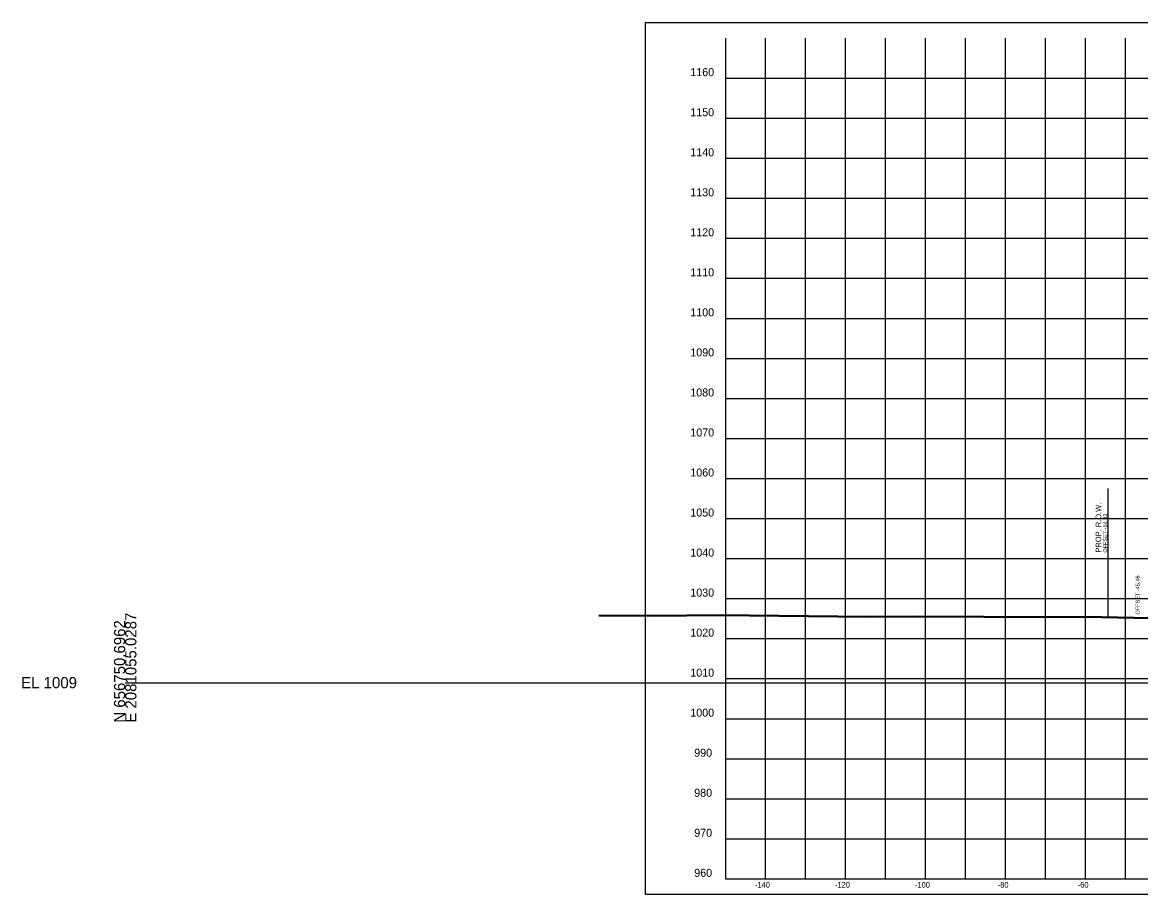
# Model space of a CAD drawing. Extents: x 1131015 to 1136271, y 133453 to 174329.
# Drawn here: x 1132014.8 to 1132294.2, y 165614.7 to 165832.6 of the extents above; entities that cross this region are included whole.
import ezdxf

# ---------------------------------------------------------------- set-up
doc = ezdxf.new("R2010")
doc.units = 0
for name, color, linetype in [('DESIGN - ROW - Right-of-Way and Easement Labels', 7, 'Continuous'), ('DESIGN - ROW - Right-of-Way Linework', 7, 'Continuous'), ('DESIGN - SHEET - Corner Text', 7, 'Continuous'), ('DESIGN - SHEET - Light Grid', 7, 'Continuous'), ('DESIGN - SHEET - Linework', 7, 'Continuous'), ('DESIGN - SHEET - Plot Shape', 7, 'Continuous'), ('DESIGN - TYPICAL - Slope Tie Text', 7, 'Continuous'), ('SURVEY - GROUND - Bottom of Topsoil Layer', 7, 'Continuous'), ('SURVEY - GROUND - Top of Ground', 7, 'Continuous')]:
    doc.layers.add(name, color=color, linetype=linetype)

msp = doc.modelspace()

# ---------------------------------------------------------------- linework, layer by layer
at = {"layer": 'DESIGN - ROW - Right-of-Way Linework'}
msp.add_line((1132286.13, 165684.14), (1132286.13, 165716.14), dxfattribs=at)
at = {"layer": 'DESIGN - SHEET - Light Grid'}
msp.add_line((1132040.46, 165667.66), (1132340.46, 165667.66), dxfattribs=at)
at = {"layer": 'DESIGN - SHEET - Linework'}
for p, q in [((1132200.46, 165618.66), (1132200.46, 165828.66)), ((1132210.46, 165618.66), (1132210.46, 165828.66)), ((1132220.46, 165618.66), (1132220.46, 165828.66)), ((1132230.46, 165618.66), (1132230.46, 165828.66)), ((1132240.46, 165618.66), (1132240.46, 165828.66)), ((1132250.46, 165618.66), (1132250.46, 165828.66)), ((1132260.46, 165618.66), (1132260.46, 165828.66)), ((1132270.46, 165618.66), (1132270.46, 165828.66)), ((1132280.46, 165618.66), (1132280.46, 165828.66)), ((1132290.46, 165618.66), (1132290.46, 165828.66)), ((1132190.46, 165818.66), (1132490.46, 165818.66)), ((1132190.46, 165808.66), (1132490.46, 165808.66)), ((1132190.46, 165798.66), (1132490.46, 165798.66)), ((1132190.46, 165788.66), (1132490.46, 165788.66)), ((1132190.46, 165778.66), (1132490.46, 165778.66)), ((1132190.46, 165768.66), (1132490.46, 165768.66)), ((1132190.46, 165758.66), (1132490.46, 165758.66)), ((1132190.46, 165748.66), (1132490.46, 165748.66)), ((1132190.46, 165738.66), (1132490.46, 165738.66)), ((1132190.46, 165728.66), (1132490.46, 165728.66)), ((1132190.46, 165718.66), (1132490.46, 165718.66)), ((1132190.46, 165708.66), (1132490.46, 165708.66)), ((1132190.46, 165698.66), (1132490.46, 165698.66)), ((1132190.46, 165688.66), (1132490.46, 165688.66)), ((1132190.46, 165678.66), (1132490.46, 165678.66)), ((1132190.46, 165668.66), (1132490.46, 165668.66)), ((1132190.46, 165658.66), (1132490.46, 165658.66)), ((1132190.46, 165648.66), (1132490.46, 165648.66)), ((1132190.46, 165638.66), (1132490.46, 165638.66)), ((1132190.46, 165628.66), (1132490.46, 165628.66))]:
    msp.add_line(p, q, dxfattribs=at)
msp.add_lwpolyline([(1132190.46, 165828.66), (1132190.46, 165618.66), (1132490.46, 165618.66), (1132490.46, 165828.66)], dxfattribs=at)
at = {"layer": 'DESIGN - SHEET - Plot Shape'}
msp.add_lwpolyline([(1132170.46, 165832.6), (1132510.46, 165832.6), (1132510.46, 165614.72), (1132170.46, 165614.72)], close=True, dxfattribs=at)
at = {"layer": 'SURVEY - GROUND - Bottom of Topsoil Layer'}
for p, q in [((1132158.79, 165684.39), (1132172.43, 165684.24)), ((1132172.43, 165684.24), (1132189.19, 165684.46)), ((1132189.19, 165684.46), (1132225.92, 165684.06)), ((1132225.92, 165684.06), (1132238.29, 165684.1)), ((1132238.29, 165684.1), (1132255.09, 165684.06)), ((1132255.09, 165684.06), (1132284.55, 165683.93)), ((1132284.55, 165683.93), (1132310.75, 165683.34))]:
    msp.add_line(p, q, dxfattribs=at)
at = {"layer": 'SURVEY - GROUND - Top of Ground'}
for p, q in [((1132158.79, 165684.64), (1132172.43, 165684.49)), ((1132172.43, 165684.49), (1132189.19, 165684.71)), ((1132189.19, 165684.71), (1132225.92, 165684.31)), ((1132225.92, 165684.31), (1132238.29, 165684.35)), ((1132238.29, 165684.35), (1132255.09, 165684.31)), ((1132255.09, 165684.31), (1132284.55, 165684.18)), ((1132284.55, 165684.18), (1132310.75, 165683.59))]:
    msp.add_line(p, q, dxfattribs=at)

# ---------------------------------------------------------------- texts
at = {"layer": 'DESIGN - ROW - Right-of-Way and Easement Labels'}
for s, height, p in [('PROP. R.O.W.', 1.4, (1132284.38, 165700.14)), ('OFFSET -54.33', 1, (1132285.88, 165700.14))]:
    msp.add_text(s, height=height, rotation=90, dxfattribs=at).set_placement(p)
at = {"layer": 'DESIGN - SHEET - Corner Text'}
for s, height, p in [('1160', 2, (1132181.7, 165819.16)), ('1150', 2, (1132181.7, 165809.16)), ('1140', 2, (1132181.7, 165799.16)), ('1130', 2, (1132181.7, 165789.16)), ('1120', 2, (1132181.7, 165779.16)), ('1110', 2, (1132181.7, 165769.16)), ('1100', 2, (1132181.7, 165759.16)), ('1090', 2, (1132181.7, 165749.16)), ('1080', 2, (1132181.7, 165739.16)), ('1070', 2, (1132181.7, 165729.16)), ('1060', 2, (1132181.7, 165719.16)), ('1050', 2, (1132181.7, 165709.16)), ('1040', 2, (1132181.7, 165699.16)), ('1030', 2, (1132181.7, 165689.16)), ('1020', 2, (1132181.7, 165679.16)), ('1010', 2, (1132181.7, 165669.16)), ('1000', 2, (1132181.7, 165659.16)), ('990', 2, (1132182.68, 165649.16)), ('980', 2, (1132182.68, 165639.16)), ('970', 2, (1132182.68, 165629.16)), ('960', 2, (1132182.68, 165619.16)), ('-140', 1.4, (1132197.83, 165616.46)), ('-120', 1.4, (1132217.83, 165616.46)), ('-100', 1.4, (1132237.83, 165616.46)), ('-80', 1.4, (1132258.51, 165616.46)), ('-60', 1.4, (1132278.51, 165616.46))]:
    msp.add_text(s, height=height, dxfattribs=at).set_placement(p)
at = {"layer": 'DESIGN - SHEET - Light Grid'}
for s, p in [('E 2081055.0287', (1132043.26, 165657.66)), ('N 656750.6962', (1132040.46, 165657.66))]:
    msp.add_text(s, height=2.8, rotation=90, dxfattribs=at).set_placement(p)
msp.add_text('EL 1009', height=2.8, dxfattribs=at).set_placement((1132014.46, 165666.26))
at = {"layer": 'DESIGN - TYPICAL - Slope Tie Text'}
msp.add_text('OFFSET -45.46', height=1, rotation=90, dxfattribs=at).set_placement((1132294, 165684.69))

doc.saveas('drawing.dxf')
